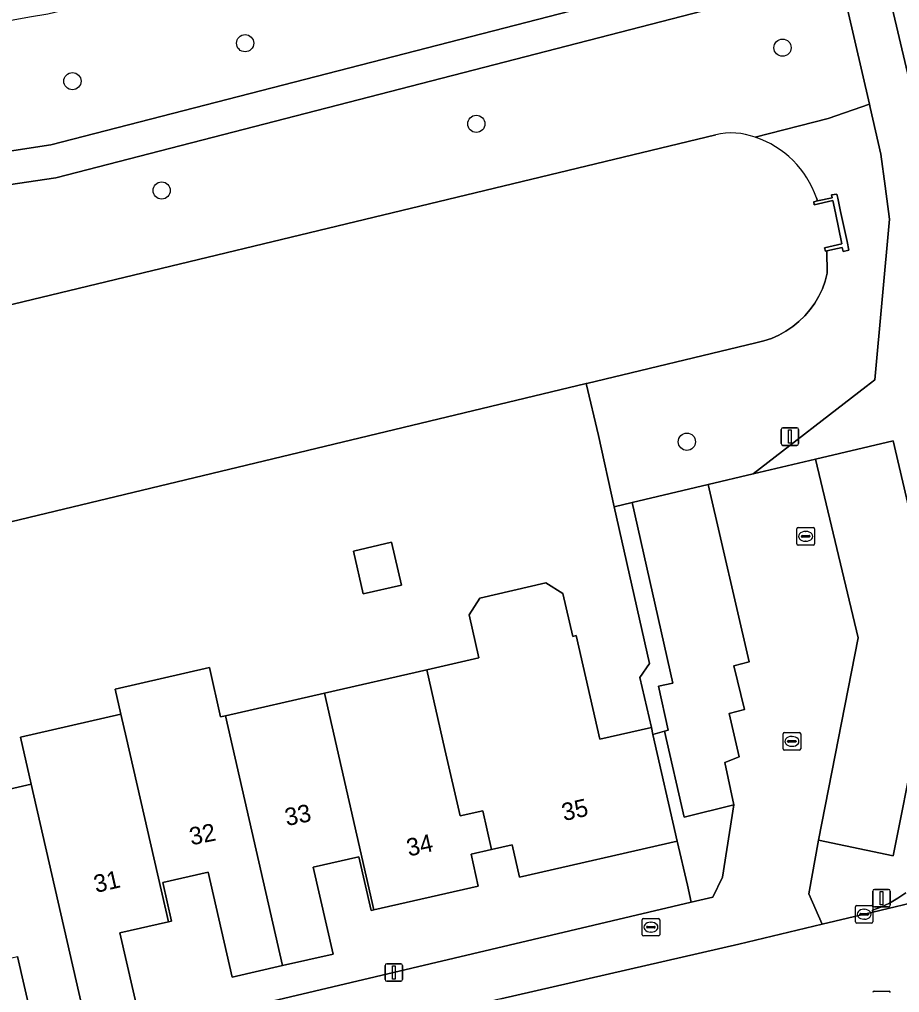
# Model space of a CAD drawing. Extents: x 158455 to 159797, y 387218 to 388672.
# Drawn here: x 159300.9 to 159351, y 388257.2 to 388312.5 of the extents above; entities that cross this region are included whole.
import ezdxf

# ---------------------------------------------------------------- set-up
doc = ezdxf.new("R2010")
doc.units = 0
for name, color, linetype in [('IMGEO_Boom', 7, 'Continuous'), ('IMGEO_Brandkraan', 7, 'Continuous'), ('IMGEO_Erf', 7, 'Continuous'), ('IMGEO_Groenvoorziening', 7, 'Continuous'), ('IMGEO_Kolk', 7, 'Continuous'), ('IMGEO_Lichtmast', 7, 'Continuous'), ('IMGEO_Meer_plas_ven_vijver', 7, 'Continuous'), ('IMGEO_Muur', 7, 'Continuous'), ('IMGEO_Pand', 7, 'Continuous'), ('IMGEO_Pand_nummerreeks', 7, 'Continuous'), ('IMGEO_Parkeervlak_open', 7, 'Continuous'), ('IMGEO_Rijbaan_lokaal_gesloten', 7, 'Continuous'), ('IMGEO_Rijbaan_lokaal_open', 7, 'Continuous'), ('IMGEO_Voetpad_halfverhard', 7, 'Continuous'), ('IMGEO_Voetpad_open', 7, 'Continuous')]:
    doc.layers.add(name, color=color, linetype=linetype)

msp = doc.modelspace()

# ---------------------------------------------------------------- linework, layer by layer
at = {"layer": 'IMGEO_Boom'}
for centre in [(159313.747, 388311.152), (159344.302, 388310.896), (159303.93, 388308.994), (159326.891, 388306.567), (159309.004, 388302.778), (159338.864, 388288.495)]:
    msp.add_circle(centre, 0.489, dxfattribs=at)
at = {"layer": 'IMGEO_Brandkraan'}
for p, q in [((159336.315, 388260.471), (159336.315, 388261.323)), ((159336.39, 388261.397), (159337.242, 388261.397)), ((159336.803, 388261.177), (159336.828, 388261.177)), ((159337.316, 388261.323), (159337.316, 388260.471)), ((159336.574, 388260.891), (159336.574, 388260.903)), ((159337.012, 388260.854), (159336.614, 388260.854)), ((159336.617, 388260.94), (159337.015, 388260.94)), ((159336.826, 388260.617), (159336.801, 388260.617)), ((159337.058, 388260.903), (159337.058, 388260.891)), ((159337.242, 388260.397), (159336.39, 388260.397))]:
    msp.add_line(p, q, dxfattribs=at)
for points in [[(159336.315, 388260.471), (159336.315, 388261.323)], [(159336.39, 388261.397), (159337.242, 388261.397)], [(159337.316, 388261.323), (159337.316, 388260.471)], [(159337.242, 388260.397), (159336.39, 388260.397)]]:
    msp.add_lwpolyline(points, dxfattribs=at)
for centre, radius, start, end in [((159336.392, 388261.321), 0.0765, 91.552, 178.448), ((159336.392, 388261.321), 0.0765, 91.552, 178.448), ((159337.24, 388261.321), 0.0765, 1.552, 88.448), ((159337.24, 388261.321), 0.0765, 1.552, 88.448), ((159336.614, 388260.9), 0.0403, 85.8775, 175.7526), ((159336.611, 388260.89), 0.0366, 178.938, 274.7102), ((159337.015, 388260.897), 0.043, 264.8664, 352.4533), ((159337.019, 388260.902), 0.0386, 1.7309, 96.639), ((159336.392, 388260.473), 0.0765, 181.552, 268.448), ((159336.392, 388260.473), 0.0765, 181.552, 268.448), ((159337.24, 388260.473), 0.0765, 271.552, 358.448), ((159337.24, 388260.473), 0.0765, 271.552, 358.448)]:
    msp.add_arc(centre, radius, start, end, dxfattribs=at)
for centre, major_axis, ratio, start_param, end_param in [((159336.802, 388260.897), (-0.387, 0.002), 0.722429, 4.712389, 7.853982), ((159336.827, 388260.897), (-0.39, 0.002), 0.717154, 1.570796, 4.712389)]:
    msp.add_ellipse(centre, major_axis=major_axis, ratio=ratio, start_param=start_param, end_param=end_param, dxfattribs=at)
at = {"layer": 'IMGEO_Erf'}
for points in [[(159295.801, 388267.695), (159301.591, 388269.02), (159300.976, 388271.709), (159306.69, 388273.014), (159306.365, 388274.436), (159311.717, 388275.658), (159312.357, 388272.854), (159312.633, 388272.917), (159318.257, 388274.203), (159324.07, 388275.533), (159327.041, 388276.213), (159326.483, 388278.65), (159327.094, 388279.61), (159330.847, 388280.469), (159331.816, 388279.869), (159332.373, 388277.432), (159332.568, 388277.477), (159333.917, 388271.58), (159336.843, 388272.25), (159336.194, 388275.094), (159336.732, 388275.884), (159334.737, 388284.8), (159333.832, 388288.848), (159333.131, 388291.799), (159292.517, 388282.05)], [(159310.788, 388255.629), (159339.112, 388262.323), (159338.891, 388263.288), (159338.32, 388265.789), (159329.356, 388263.739), (159328.934, 388265.584), (159327.762, 388265.316), (159326.591, 388265.048), (159327.006, 388263.236), (159321.073, 388261.879), (159320.908, 388261.841), (159320.208, 388264.901), (159317.615, 388264.308), (159318.746, 388259.367), (159315.878, 388258.711), (159313.008, 388258.054), (159311.641, 388264.032), (159309.064, 388263.442), (159309.567, 388261.246), (159309.386, 388261.205), (159306.629, 388260.574), (159307.761, 388255.624)], [(159301.94, 388254.292), (159300.812, 388259.224)]]:
    msp.add_lwpolyline(points, dxfattribs=at)
msp.add_lwpolyline([(159319.909, 388282.283), (159322.077, 388282.779), (159322.634, 388280.343), (159320.467, 388279.847)], close=True, dxfattribs=at)
at = {"layer": 'IMGEO_Groenvoorziening'}
for points in [[(159281.932, 388303.456), (159299.11, 388304.831), (159302.704, 388305.375), (159345.463, 388316.396), (159343.858, 388323.175), (159333.165, 388320.838), (159321.995, 388318.207), (159319.002, 388317.854), (159315.729, 388317.184), (159312.544, 388316.175), (159310.977, 388315.539), (159307.841, 388314.372), (159305.225, 388313.449), (159302.528, 388312.804), (159301.499, 388312.635), (159294.111, 388311.28), (159282.013, 388308.765)], [(159340.883, 388263.741), (159341.524, 388267.855), (159338.711, 388267.151), (159337.592, 388272.047), (159336.934, 388271.852), (159338.32, 388265.789), (159338.891, 388263.288), (159339.112, 388262.323), (159340.329, 388262.611)]]:
    msp.add_lwpolyline(points, close=True, dxfattribs=at)
for points in [[(159342.752, 388305.802), (159346.891, 388306.875), (159349.242, 388307.682), (159347.574, 388314.903), (159345.898, 388314.561), (159340.972, 388313.292), (159302.987, 388303.508), (159299.261, 388302.944), (159281.729, 388301.546), (159281.805, 388300.266), (159281.708, 388299.653), (159281.297, 388299.155), (159276.708, 388295.101), (159275.6, 388294.464), (159274.774, 388294.244), (159274.23, 388294.196), (159252.627, 388289.946), (159245.102, 388288.821)], [(159349.052, 388291.632), (159349.547, 388292.014), (159350.385, 388301.155), (159350.138, 388303.022), (159349.896, 388304.853), (159349.285, 388307.496), (159349.242, 388307.682), (159346.891, 388306.875), (159342.752, 388305.802)], [(159247.324, 388283.633), (159258.387, 388286.258), (159271.765, 388289.496), (159286.393, 388292.914), (159340.502, 388305.946)], [(159346.229, 388302.353), (159346.293, 388302.188), (159347.124, 388302.367), (159347.089, 388302.524), (159347.388, 388302.575), (159347.437, 388302.352), (159347.603, 388301.579), (159347.971, 388299.884), (159348.079, 388299.383), (159347.749, 388299.309), (159347.696, 388299.541), (159347.434, 388299.484), (159346.824, 388299.347), (159346.845, 388298.084), (159346.724, 388297.629), (159346.565, 388297.195), (159346.369, 388296.778), (159346.136, 388296.379), (159345.868, 388296.004), (159345.568, 388295.653), (159345.237, 388295.331), (159344.88, 388295.039), (159344.497, 388294.781), (159344.093, 388294.558), (159343.671, 388294.372), (159343.234, 388294.224), (159342.785, 388294.116), (159333.169, 388291.808), (159333.131, 388291.799), (159333.832, 388288.848), (159334.737, 388284.8), (159335.744, 388285.038), (159340.067, 388286.061), (159342.628, 388286.667), (159349.052, 388291.632)]]:
    msp.add_lwpolyline(points, dxfattribs=at)
for centre, radius, start, end in [((159341.397, 388302.281), 3.773, 68.953, 103.7232), ((159341.03, 388300.589), 5.491, 18.745, 71.7183)]:
    msp.add_arc(centre, radius, start, end, dxfattribs=at)
at = {"layer": 'IMGEO_Kolk'}
for p, q in [((159345.115, 388282.689), (159345.115, 388283.541)), ((159345.19, 388283.615), (159346.042, 388283.615)), ((159345.603, 388283.395), (159345.628, 388283.395)), ((159346.116, 388283.541), (159346.116, 388282.689)), ((159346.042, 388282.615), (159345.19, 388282.615)), ((159345.374, 388283.109), (159345.374, 388283.121)), ((159345.812, 388283.072), (159345.414, 388283.072)), ((159345.417, 388283.158), (159345.815, 388283.158)), ((159345.626, 388282.835), (159345.601, 388282.835)), ((159345.858, 388283.121), (159345.858, 388283.109)), ((159344.333, 388271.033), (159344.333, 388271.885)), ((159344.408, 388271.959), (159345.26, 388271.959)), ((159344.821, 388271.739), (159344.846, 388271.739)), ((159345.334, 388271.885), (159345.334, 388271.033)), ((159344.592, 388271.453), (159344.592, 388271.465)), ((159345.03, 388271.416), (159344.632, 388271.416)), ((159344.635, 388271.502), (159345.033, 388271.502)), ((159344.844, 388271.179), (159344.819, 388271.179)), ((159345.076, 388271.465), (159345.076, 388271.453)), ((159345.26, 388270.959), (159344.408, 388270.959)), ((159348.441, 388261.207), (159348.441, 388262.059)), ((159348.516, 388262.133), (159349.368, 388262.133)), ((159348.7, 388261.627), (159348.7, 388261.639)), ((159349.138, 388261.59), (159348.74, 388261.59)), ((159348.743, 388261.676), (159349.141, 388261.676)), ((159348.929, 388261.913), (159348.954, 388261.913)), ((159349.184, 388261.639), (159349.184, 388261.627)), ((159349.442, 388262.059), (159349.442, 388261.207)), ((159349.368, 388261.133), (159348.516, 388261.133)), ((159348.952, 388261.353), (159348.927, 388261.353)), ((159349.504, 388257.256), (159350.356, 388257.256))]:
    msp.add_line(p, q, dxfattribs=at)
for points in [[(159345.115, 388282.689), (159345.115, 388283.541)], [(159345.19, 388283.615), (159346.042, 388283.615)], [(159346.116, 388283.541), (159346.116, 388282.689)], [(159346.042, 388282.615), (159345.19, 388282.615)], [(159344.333, 388271.033), (159344.333, 388271.885)], [(159344.408, 388271.959), (159345.26, 388271.959)], [(159345.334, 388271.885), (159345.334, 388271.033)], [(159345.26, 388270.959), (159344.408, 388270.959)], [(159348.441, 388261.207), (159348.441, 388262.059)], [(159348.516, 388262.133), (159349.368, 388262.133)], [(159349.442, 388262.059), (159349.442, 388261.207)], [(159349.368, 388261.133), (159348.516, 388261.133)], [(159349.504, 388257.256), (159350.356, 388257.256)]]:
    msp.add_lwpolyline(points, dxfattribs=at)
for centre, radius, start, end in [((159345.192, 388283.539), 0.0765, 91.552, 178.448), ((159345.192, 388283.539), 0.0765, 91.552, 178.448), ((159346.04, 388283.539), 0.0765, 1.552, 88.448), ((159346.04, 388283.539), 0.0765, 1.552, 88.448), ((159345.192, 388282.691), 0.0765, 181.552, 268.448), ((159345.192, 388282.691), 0.0765, 181.552, 268.448), ((159345.414, 388283.118), 0.0403, 85.8775, 175.7526), ((159345.411, 388283.108), 0.0366, 178.938, 274.7102), ((159345.815, 388283.115), 0.043, 264.8664, 352.4533), ((159345.819, 388283.12), 0.0386, 1.7309, 96.639), ((159346.04, 388282.691), 0.0765, 271.552, 358.448), ((159346.04, 388282.691), 0.0765, 271.552, 358.448), ((159344.41, 388271.883), 0.0765, 91.552, 178.448), ((159344.41, 388271.883), 0.0765, 91.552, 178.448), ((159345.258, 388271.883), 0.0765, 1.552, 88.448), ((159345.258, 388271.883), 0.0765, 1.552, 88.448), ((159344.41, 388271.035), 0.0765, 181.552, 268.448), ((159344.41, 388271.035), 0.0765, 181.552, 268.448), ((159344.632, 388271.462), 0.0403, 85.8775, 175.7526), ((159344.629, 388271.452), 0.0366, 178.938, 274.7102), ((159345.033, 388271.459), 0.043, 264.8664, 352.4533), ((159345.037, 388271.464), 0.0386, 1.7309, 96.639), ((159345.258, 388271.035), 0.0765, 271.552, 358.448), ((159345.258, 388271.035), 0.0765, 271.552, 358.448), ((159348.518, 388262.057), 0.0765, 91.552, 178.448), ((159348.518, 388262.057), 0.0765, 91.552, 178.448), ((159348.74, 388261.636), 0.0403, 85.8775, 175.7526), ((159348.737, 388261.626), 0.0366, 178.938, 274.7102), ((159349.141, 388261.633), 0.043, 264.8664, 352.4533), ((159349.145, 388261.638), 0.0386, 1.7309, 96.639), ((159349.366, 388262.057), 0.0765, 1.552, 88.448), ((159349.366, 388262.057), 0.0765, 1.552, 88.448), ((159348.518, 388261.209), 0.0765, 181.552, 268.448), ((159348.518, 388261.209), 0.0765, 181.552, 268.448), ((159349.366, 388261.209), 0.0765, 271.552, 358.448), ((159349.366, 388261.209), 0.0765, 271.552, 358.448), ((159349.506, 388257.18), 0.0765, 91.552, 178.448), ((159349.506, 388257.18), 0.0765, 91.552, 178.448), ((159350.354, 388257.18), 0.0765, 1.552, 88.448), ((159350.354, 388257.18), 0.0765, 1.552, 88.448)]:
    msp.add_arc(centre, radius, start, end, dxfattribs=at)
for centre, major_axis, ratio, start_param, end_param in [((159345.602, 388283.115), (-0.387, 0.002), 0.722429, 4.712389, 7.853982), ((159345.627, 388283.115), (-0.39, 0.002), 0.717154, 1.570796, 4.712389), ((159344.82, 388271.459), (-0.387, 0.002), 0.722429, 4.712389, 7.853982), ((159344.845, 388271.459), (-0.39, 0.002), 0.717154, 1.570796, 4.712389), ((159348.928, 388261.633), (-0.387, 0.002), 0.722429, 4.712389, 7.853982), ((159348.953, 388261.633), (-0.39, 0.002), 0.717154, 1.570796, 4.712389)]:
    msp.add_ellipse(centre, major_axis=major_axis, ratio=ratio, start_param=start_param, end_param=end_param, dxfattribs=at)
at = {"layer": 'IMGEO_Lichtmast'}
for p, q in [((159344.327, 388289.29), (159345.117, 388289.29)), ((159345.117, 388289.29), (159344.327, 388289.29)), ((159344.227, 388288.39), (159344.227, 388289.19)), ((159344.227, 388289.19), (159344.227, 388288.39)), ((159345.217, 388289.19), (159345.217, 388288.39)), ((159345.217, 388288.39), (159345.217, 388289.19)), ((159345.117, 388288.29), (159344.327, 388288.29)), ((159344.327, 388288.29), (159345.117, 388288.29)), ((159349.433, 388262.146), (159349.433, 388262.946)), ((159349.433, 388262.946), (159349.433, 388262.146)), ((159349.533, 388263.046), (159350.323, 388263.046)), ((159350.323, 388263.046), (159349.533, 388263.046)), ((159350.423, 388262.946), (159350.423, 388262.146)), ((159350.423, 388262.146), (159350.423, 388262.946)), ((159350.323, 388262.046), (159349.533, 388262.046)), ((159349.533, 388262.046), (159350.323, 388262.046)), ((159321.703, 388257.921), (159321.703, 388258.721)), ((159321.703, 388258.721), (159321.703, 388257.921)), ((159321.803, 388258.821), (159322.593, 388258.821)), ((159322.593, 388258.821), (159321.803, 388258.821)), ((159322.693, 388258.721), (159322.693, 388257.921)), ((159322.693, 388257.921), (159322.693, 388258.721)), ((159322.593, 388257.821), (159321.803, 388257.821)), ((159321.803, 388257.821), (159322.593, 388257.821))]:
    msp.add_line(p, q, dxfattribs=at)
for points in [[(159344.647, 388289.165), (159344.797, 388289.165), (159344.797, 388288.415), (159344.647, 388288.415), (159344.647, 388289.165)], [(159349.853, 388262.921), (159350.003, 388262.921), (159350.003, 388262.171), (159349.853, 388262.171), (159349.853, 388262.921)], [(159322.123, 388258.696), (159322.273, 388258.696), (159322.273, 388257.946), (159322.123, 388257.946), (159322.123, 388258.696)]]:
    msp.add_lwpolyline(points, dxfattribs=at)
for centre, start, end in [((159344.327, 388289.19), 90, 180), ((159344.327, 388289.19), 90, 180), ((159345.117, 388289.19), 0, 90), ((159345.117, 388289.19), 360, 90), ((159344.327, 388288.39), 180, 270), ((159344.327, 388288.39), 180, 270), ((159345.117, 388288.39), 270, 0), ((159345.117, 388288.39), 270, 0), ((159349.533, 388262.946), 90, 180), ((159349.533, 388262.946), 90, 180), ((159350.323, 388262.946), 0, 90), ((159350.323, 388262.946), 360, 90), ((159349.533, 388262.146), 180, 270), ((159349.533, 388262.146), 180, 270), ((159350.323, 388262.146), 270, 0), ((159350.323, 388262.146), 270, 0), ((159321.803, 388258.721), 90, 180), ((159321.803, 388258.721), 90, 180), ((159322.593, 388258.721), 0, 90), ((159322.593, 388258.721), 360, 90), ((159321.803, 388257.921), 180, 270), ((159321.803, 388257.921), 180, 270), ((159322.593, 388257.921), 270, 0), ((159322.593, 388257.921), 270, 0)]:
    msp.add_arc(centre, 0.1, start, end, dxfattribs=at)
at = {"layer": 'IMGEO_Meer_plas_ven_vijver'}
for points in [[(159340.502, 388305.946), (159286.393, 388292.914), (159271.765, 388289.496), (159258.387, 388286.258), (159247.324, 388283.633)], [(159292.517, 388282.05), (159333.131, 388291.799), (159333.169, 388291.808), (159342.785, 388294.116), (159343.234, 388294.224), (159343.671, 388294.372), (159344.093, 388294.558), (159344.497, 388294.781), (159344.88, 388295.039), (159345.237, 388295.331), (159345.568, 388295.653), (159345.868, 388296.004), (159346.136, 388296.379), (159346.369, 388296.778), (159346.565, 388297.195), (159346.724, 388297.629), (159346.845, 388298.084), (159346.824, 388299.347), (159346.735, 388299.327), (159346.686, 388299.527), (159347.673, 388299.738), (159347.307, 388301.513), (159347.163, 388302.213), (159346.108, 388301.967), (159346.076, 388302.141), (159346.293, 388302.188), (159346.229, 388302.353)]]:
    msp.add_lwpolyline(points, dxfattribs=at)
for centre, radius, start, end in [((159341.397, 388302.281), 3.773, 68.953, 103.7232), ((159341.03, 388300.589), 5.491, 18.745, 71.7183)]:
    msp.add_arc(centre, radius, start, end, dxfattribs=at)
at = {"layer": 'IMGEO_Muur'}
msp.add_lwpolyline([(159347.307, 388301.513), (159347.673, 388299.738), (159346.686, 388299.527), (159346.735, 388299.327), (159346.824, 388299.347), (159347.434, 388299.484), (159347.696, 388299.541), (159347.749, 388299.309), (159348.079, 388299.383), (159347.971, 388299.884), (159347.603, 388301.579), (159347.437, 388302.352), (159347.388, 388302.575), (159347.089, 388302.524), (159347.124, 388302.367), (159346.293, 388302.188), (159346.076, 388302.141), (159346.108, 388301.967), (159347.163, 388302.213)], close=True, dxfattribs=at)
at = {"layer": 'IMGEO_Pand'}
for points in [[(159319.909, 388282.283), (159320.467, 388279.847), (159322.634, 388280.343), (159322.077, 388282.779)], [(159324.07, 388275.533), (159325.108, 388270.999), (159325.97, 388267.222), (159327.26, 388267.516), (159327.762, 388265.316), (159328.934, 388265.584), (159329.356, 388263.739), (159338.32, 388265.789), (159336.934, 388271.852), (159336.843, 388272.25), (159333.917, 388271.58), (159332.568, 388277.477), (159332.373, 388277.432), (159331.816, 388279.869), (159330.847, 388280.469), (159327.094, 388279.61), (159326.483, 388278.65), (159327.041, 388276.213)], [(159312.633, 388272.917), (159312.357, 388272.854), (159311.717, 388275.658), (159306.365, 388274.436), (159306.69, 388273.014), (159307.006, 388271.63), (159309.386, 388261.205), (159309.567, 388261.246), (159309.064, 388263.442), (159311.641, 388264.032), (159313.008, 388258.054), (159315.878, 388258.711)], [(159321.073, 388261.879), (159327.006, 388263.236), (159326.591, 388265.048), (159327.762, 388265.316), (159327.26, 388267.516), (159325.97, 388267.222), (159325.108, 388270.999), (159324.07, 388275.533), (159318.257, 388274.203)], [(159321.073, 388261.879), (159318.257, 388274.203), (159312.633, 388272.917), (159315.878, 388258.711), (159318.746, 388259.367), (159317.615, 388264.308), (159320.208, 388264.901), (159320.908, 388261.841)], [(159307.006, 388271.63), (159306.69, 388273.014), (159300.976, 388271.709), (159301.591, 388269.02), (159304.808, 388254.948), (159307.761, 388255.624), (159306.629, 388260.574), (159309.386, 388261.205)], [(159304.808, 388254.948), (159301.591, 388269.02), (159295.801, 388267.695), (159296.777, 388263.431), (159297.892, 388258.556), (159300.812, 388259.224), (159301.94, 388254.292)]]:
    msp.add_lwpolyline(points, close=True, dxfattribs=at)
at = {"layer": 'IMGEO_Parkeervlak_open'}
for points in [[(159346.174, 388287.506), (159348.6, 388277.345), (159346.342, 388265.844), (159350.594, 388264.953), (159353.122, 388277.691), (159350.598, 388288.553)], [(159337.592, 388272.047), (159338.711, 388267.151), (159341.524, 388267.855), (159341.013, 388270.253), (159341.843, 388270.582), (159341.268, 388273.038), (159342.146, 388273.271), (159341.536, 388275.763), (159342.409, 388275.991), (159340.067, 388286.061), (159335.744, 388285.038), (159338.066, 388274.778), (159337.247, 388274.602), (159337.795, 388272.107)]]:
    msp.add_lwpolyline(points, close=True, dxfattribs=at)
at = {"layer": 'IMGEO_Rijbaan_lokaal_gesloten'}
for points in [[(159349.421, 388317.92), (159351.732, 388308.109), (159352.786, 388303.633), (159353.218, 388301.798), (159359.434, 388275.436), (159360.532, 388270.78), (159361.594, 388266.235), (159365.401, 388250), (159365.974, 388247.556), (159372.175, 388221.808), (159375.314, 388208.339), (159377.74, 388208.85), (159377.725, 388208.912), (159376.567, 388213.813), (159363.364, 388269.674), (159355.701, 388302.348), (159355.2, 388304.109), (159347.296, 388337.39)], [(159351.311, 388262.855), (159350.862, 388262.541), (159350.387, 388262.269), (159349.889, 388262.041), (159349.412, 388261.87), (159349.438, 388261.752), (159352.455, 388262.47)]]:
    msp.add_lwpolyline(points, dxfattribs=at)
at = {"layer": 'IMGEO_Rijbaan_lokaal_open'}
for points in [[(159328.29, 388256.823), (159332.168, 388257.716), (159333.302, 388257.978), (159341.82, 388259.94), (159346.551, 388261.065), (159345.792, 388262.791), (159346.342, 388265.844), (159348.6, 388277.345), (159346.174, 388287.506), (159342.628, 388286.667), (159340.067, 388286.061), (159342.409, 388275.991), (159341.536, 388275.763), (159342.146, 388273.271), (159341.268, 388273.038), (159341.843, 388270.582), (159341.013, 388270.253), (159341.524, 388267.855), (159340.883, 388263.741), (159340.329, 388262.611), (159339.112, 388262.323), (159310.788, 388255.629)], [(159352.455, 388262.47), (159349.438, 388261.752), (159346.551, 388261.065), (159341.82, 388259.94), (159333.302, 388257.978), (159332.168, 388257.716), (159328.29, 388256.823), (159317.623, 388254.322), (159316.521, 388254.063), (159314.84, 388253.669), (159303.695, 388251.021)]]:
    msp.add_lwpolyline(points, dxfattribs=at)
at = {"layer": 'IMGEO_Voetpad_halfverhard'}
msp.add_lwpolyline([(159267.226, 388300.389), (159281.729, 388301.546), (159299.261, 388302.944), (159302.987, 388303.508), (159340.972, 388313.292), (159345.898, 388314.561), (159345.463, 388316.396), (159302.704, 388305.375), (159299.11, 388304.831), (159281.932, 388303.456), (159267.079, 388302.271)], dxfattribs=at)
at = {"layer": 'IMGEO_Voetpad_open'}
for points in [[(159351.732, 388308.109), (159349.421, 388317.92)], [(159347.574, 388314.903), (159349.242, 388307.682), (159349.285, 388307.496), (159349.896, 388304.853), (159350.138, 388303.022), (159350.385, 388301.155), (159349.547, 388292.014), (159349.052, 388291.632), (159342.628, 388286.667), (159346.174, 388287.506), (159350.598, 388288.553), (159353.122, 388277.691), (159350.594, 388264.953), (159346.342, 388265.844), (159345.792, 388262.791), (159346.551, 388261.065), (159349.438, 388261.752), (159349.412, 388261.87), (159349.889, 388262.041), (159350.387, 388262.269), (159350.862, 388262.541), (159351.311, 388262.855)]]:
    msp.add_lwpolyline(points, dxfattribs=at)
msp.add_lwpolyline([(159334.737, 388284.8), (159336.732, 388275.884), (159336.194, 388275.094), (159336.843, 388272.25), (159336.934, 388271.852), (159337.592, 388272.047), (159337.795, 388272.107), (159337.247, 388274.602), (159338.066, 388274.778), (159335.744, 388285.038)], close=True, dxfattribs=at)

# ---------------------------------------------------------------- texts
at = {"layer": 'IMGEO_Pand_nummerreeks'}
for s, rotation, p in [('33', 11.4291, (159316.113, 388266.643)), ('35', 12.7495, (159331.872, 388266.924)), ('32', 11.4305, (159310.688, 388265.546)), ('34', 12.7495, (159323.051, 388264.91)), ('31', 12.9775, (159305.271, 388262.842))]:
    msp.add_text(s, height=1, rotation=rotation, dxfattribs=at).set_placement(p)

doc.saveas('drawing.dxf')
